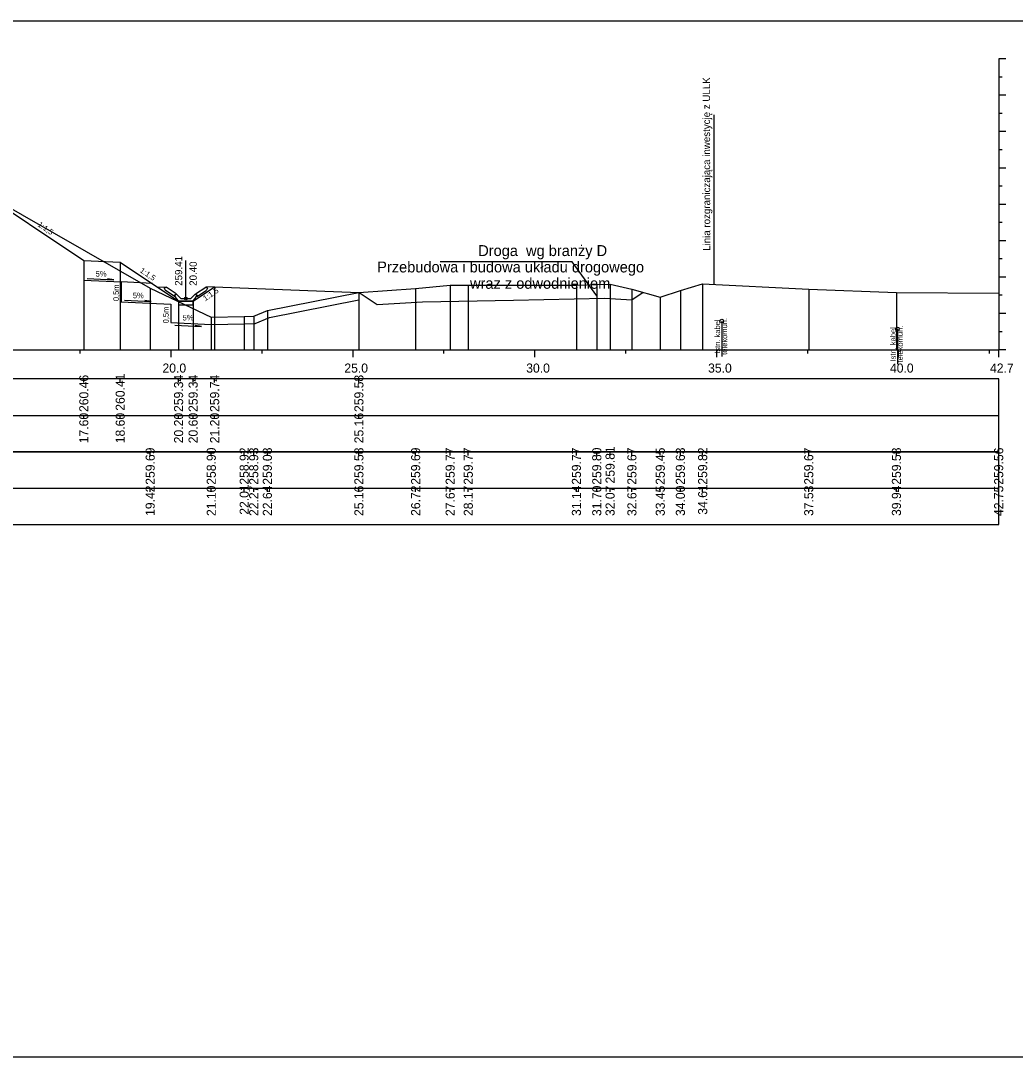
# Model space of a CAD drawing. Extents: x 6516023 to 6560129, y 5513077 to 5529206.
# Drawn here: x 6519798.58 to 6519825.92, y 5514551.66 to 5514580.16 of the extents above; entities that cross this region are included whole.
import ezdxf

# ---------------------------------------------------------------- set-up
doc = ezdxf.new("R2010")
doc.units = 0
for name, color, linetype in [('IR_default', 7, 'Continuous'), ('TOR_PRZEK_P-inne branze', 7, 'Continuous'), ('TOR_PRZEK_P-kable', 7, 'Continuous'), ('TOR_PRZEK_P-odwodnienie', 7, 'Continuous'), ('TOR_PRZEK_P-opisy', 7, 'Continuous'), ('TOR_PRZEK_P-schodkowanie+wymiana', 7, 'Continuous'), ('TOR_PRZEK_P-tabelka istniejace', 7, 'Continuous'), ('TOR_PRZEK_P-tabelka projektowane', 7, 'Continuous'), ('TOR_PRZEK_P-teren istniejacy', 7, 'Continuous'), ('TOR_PRZEK_P-uklad odniesienia', 7, 'Continuous'), ('TOR_PRZEK_P-warstwa ochronna II', 7, 'Continuous'), ('TOR_PS_T-granica PKP-projektowana', 7, 'Continuous'), ('TOR_PS_T-skarpy projektowane', 7, 'Continuous'), ('TOR_RAMKI-ramka+tabelka 1', 7, 'Continuous')]:
    doc.layers.add(name, color=color, linetype=linetype)

msp = doc.modelspace()

# ---------------------------------------------------------------- linework, layer by layer
at = {"layer": 'IR_default'}
msp.add_lwpolyline([(6519797.905, 5514575.172), (6519799.806, 5514573.905), (6519800.312, 5514573.568), (6519801.107, 5514573.528), (6519801.312, 5514573.518), (6519802.587, 5514572.667), (6519802.917, 5514572.448), (6519803.235, 5514572.448), (6519803.317, 5514572.448), (6519803.782, 5514572.758), (6519803.902, 5514572.838), (6519803.908, 5514572.842)], dxfattribs=at)
at = {"layer": 'TOR_PRZEK_P-inne branze'}
for p, q in [((6519813.734, 5514573.525), (6519810.11, 5514573.525)), ((6519814.411, 5514572.591), (6519813.734, 5514573.525))]:
    msp.add_line(p, q, dxfattribs=at)
msp.add_lwpolyline([(6519807.879, 5514572.683), (6519808.375, 5514572.352), (6519809.625, 5514572.427), (6519812.125, 5514572.477), (6519814.625, 5514572.527), (6519815.375, 5514572.482), (6519815.687, 5514572.689)], dxfattribs=at)
at = {"layer": 'TOR_PRZEK_P-kable'}
for p, q in [((6519817.85, 5514571.897), (6519817.85, 5514570.923)), ((6519822.678, 5514571.683), (6519822.678, 5514570.71))]:
    msp.add_line(p, q, dxfattribs=at)
for centre in [(6519817.85, 5514571.897), (6519822.678, 5514571.683)]:
    msp.add_circle(centre, 0.05, dxfattribs=at)
at = {"layer": 'TOR_PRZEK_P-odwodnienie'}
for p, q in [((6519803.117, 5514572.518), (6519803.117, 5514573.562)), ((6519802.808, 5514572.577), (6519802.546, 5514572.751)), ((6519802.852, 5514572.643), (6519802.572, 5514572.83)), ((6519803.381, 5514572.643), (6519803.662, 5514572.83)), ((6519803.426, 5514572.577), (6519803.687, 5514572.751)), ((6519802.819, 5514572.594), (6519802.808, 5514572.577)), ((6519802.809, 5514572.613), (6519802.857, 5514572.637)), ((6519802.852, 5514572.643), (6519802.844, 5514572.631)), ((6519802.977, 5514572.518), (6519802.857, 5514572.637)), ((6519802.927, 5514572.448), (6519803.307, 5514572.448)), ((6519802.977, 5514572.518), (6519803.257, 5514572.518)), ((6519803.257, 5514572.518), (6519803.377, 5514572.637)), ((6519803.377, 5514572.637), (6519803.424, 5514572.613)), ((6519803.381, 5514572.643), (6519803.39, 5514572.631)), ((6519803.415, 5514572.594), (6519803.426, 5514572.577))]:
    msp.add_line(p, q, dxfattribs=at)
for points in [[(6519800.312, 5514573.568), (6519800.311, 5514573.568), (6519800.312, 5514573.568), (6519800.311, 5514573.567), (6519800.312, 5514573.568), (6519800.312, 5514573.567), (6519800.312, 5514573.568), (6519800.312, 5514573.568)], [(6519802.325, 5514572.842), (6519802.572, 5514572.83)], [(6519802.521, 5514572.804), (6519802.572, 5514572.83)], [(6519802.521, 5514572.804), (6519802.546, 5514572.751)], [(6519803.908, 5514572.842), (6519803.662, 5514572.83)], [(6519803.712, 5514572.804), (6519803.662, 5514572.83)], [(6519803.712, 5514572.804), (6519803.687, 5514572.751)], [(6519802.844, 5514572.631), (6519802.809, 5514572.612)], [(6519802.857, 5514572.518), (6519802.809, 5514572.613)], [(6519802.809, 5514572.612), (6519802.819, 5514572.594)], [(6519802.927, 5514572.448), (6519802.857, 5514572.518)], [(6519803.317, 5514572.448), (6519802.917, 5514572.448), (6519802.917, 5514572.348), (6519803.317, 5514572.348), (6519803.317, 5514572.448)], [(6519803.307, 5514572.448), (6519803.377, 5514572.518)], [(6519803.377, 5514572.518), (6519803.424, 5514572.613)], [(6519803.39, 5514572.631), (6519803.425, 5514572.612)], [(6519803.425, 5514572.612), (6519803.415, 5514572.594)], [(6519803.262, 5514572.43), (6519803.262, 5514572.431), (6519803.262, 5514572.43), (6519803.262, 5514572.43), (6519803.262, 5514572.43), (6519803.263, 5514572.43), (6519803.262, 5514572.43), (6519803.263, 5514572.431)], [(6519803.662, 5514572.43), (6519803.662, 5514572.431), (6519803.662, 5514572.43), (6519803.662, 5514572.43), (6519803.662, 5514572.43), (6519803.663, 5514572.43), (6519803.662, 5514572.43), (6519803.663, 5514572.431)]]:
    msp.add_lwpolyline(points, dxfattribs=at)
msp.add_circle((6519803.117, 5514572.518), 0.035, dxfattribs=at)
at = {"layer": 'TOR_PRZEK_P-schodkowanie+wymiana'}
for p, q in [((6519800.312, 5514573.568), (6519800.312, 5514573.025)), ((6519800.312, 5514573.025), (6519801.335, 5514572.974)), ((6519801.335, 5514572.974), (6519801.335, 5514572.431)), ((6519802.202, 5514572.928), (6519801.335, 5514572.974)), ((6519801.335, 5514572.431), (6519802.703, 5514572.362)), ((6519802.703, 5514572.362), (6519802.703, 5514571.86)), ((6519802.703, 5514571.86), (6519803.816, 5514571.804))]:
    msp.add_line(p, q, dxfattribs=at)
msp.add_lwpolyline([(6519803.816, 5514571.804), (6519804.727, 5514571.823), (6519805.027, 5514571.833), (6519805.416, 5514571.996), (6519807.874, 5514572.479)], dxfattribs=at)
at = {"layer": 'TOR_PRZEK_P-tabelka istniejace'}
for p, q in [((6519802.136, 5514568.206), (6519802.136, 5514568.306)), ((6519803.816, 5514568.206), (6519803.816, 5514568.306)), ((6519804.721, 5514568.206), (6519804.721, 5514568.306)), ((6519804.983, 5514568.206), (6519804.983, 5514568.306)), ((6519805.358, 5514568.206), (6519805.358, 5514568.306)), ((6519807.874, 5514568.206), (6519807.874, 5514568.306)), ((6519809.434, 5514568.206), (6519809.434, 5514568.306)), ((6519810.383, 5514568.206), (6519810.383, 5514568.306)), ((6519810.881, 5514568.206), (6519810.881, 5514568.306)), ((6519813.854, 5514568.206), (6519813.854, 5514568.306)), ((6519814.414, 5514568.206), (6519814.414, 5514568.306)), ((6519814.78, 5514568.206), (6519814.78, 5514568.306)), ((6519815.379, 5514568.206), (6519815.379, 5514568.306)), ((6519816.159, 5514568.206), (6519816.159, 5514568.306)), ((6519816.712, 5514568.206), (6519816.712, 5514568.306)), ((6519817.325, 5514568.206), (6519817.325, 5514568.306)), ((6519820.241, 5514568.206), (6519820.241, 5514568.306)), ((6519822.652, 5514568.206), (6519822.652, 5514568.306)), ((6519825.463, 5514568.206), (6519825.463, 5514568.306)), ((6519731.663, 5514567.306), (6519825.463, 5514567.306)), ((6519802.136, 5514567.206), (6519802.136, 5514567.306)), ((6519803.816, 5514567.206), (6519803.816, 5514567.306)), ((6519804.721, 5514567.206), (6519804.721, 5514567.306)), ((6519804.983, 5514567.206), (6519804.983, 5514567.306)), ((6519805.358, 5514567.206), (6519805.358, 5514567.306)), ((6519807.874, 5514567.206), (6519807.874, 5514567.306)), ((6519809.434, 5514567.206), (6519809.434, 5514567.306)), ((6519810.383, 5514567.206), (6519810.383, 5514567.306)), ((6519810.881, 5514567.206), (6519810.881, 5514567.306)), ((6519813.854, 5514567.206), (6519813.854, 5514567.306)), ((6519814.414, 5514567.206), (6519814.414, 5514567.306)), ((6519814.78, 5514567.206), (6519814.78, 5514567.306)), ((6519815.379, 5514567.206), (6519815.379, 5514567.306)), ((6519816.159, 5514567.206), (6519816.159, 5514567.306)), ((6519816.712, 5514567.206), (6519816.712, 5514567.306)), ((6519817.325, 5514567.206), (6519817.325, 5514567.306)), ((6519820.241, 5514567.206), (6519820.241, 5514567.306)), ((6519822.652, 5514567.206), (6519822.652, 5514567.306)), ((6519825.463, 5514567.206), (6519825.463, 5514567.306))]:
    msp.add_line(p, q, dxfattribs=at)
for points in [[(6519802.136, 5514572.801), (6519802.136, 5514571.306), (6519802.136, 5514571.176), (6519802.136, 5514571.106)], [(6519809.434, 5514572.791), (6519809.434, 5514571.306), (6519809.434, 5514571.176), (6519809.434, 5514571.106)], [(6519810.383, 5514572.881), (6519810.383, 5514571.306), (6519810.383, 5514571.176), (6519810.383, 5514571.106)], [(6519810.881, 5514572.881), (6519810.881, 5514571.306), (6519810.881, 5514571.176), (6519810.881, 5514571.106)], [(6519813.854, 5514572.881), (6519813.854, 5514571.306), (6519813.854, 5514571.176), (6519813.854, 5514571.106)], [(6519814.414, 5514572.903), (6519814.414, 5514571.306), (6519814.414, 5514571.176), (6519814.414, 5514571.106)], [(6519814.78, 5514572.913), (6519814.78, 5514571.306), (6519814.78, 5514571.176), (6519814.78, 5514571.106)], [(6519815.379, 5514572.775), (6519815.379, 5514571.306), (6519815.379, 5514571.176), (6519815.379, 5514571.106)], [(6519816.712, 5514572.738), (6519816.712, 5514571.306), (6519816.712, 5514571.176), (6519816.712, 5514571.106)], [(6519817.325, 5514572.925), (6519817.325, 5514571.306), (6519817.325, 5514571.176), (6519817.325, 5514571.106)], [(6519820.241, 5514572.771), (6519820.241, 5514571.306), (6519820.241, 5514571.176), (6519820.241, 5514571.106)], [(6519807.874, 5514572.683), (6519807.874, 5514571.306), (6519807.874, 5514571.176), (6519807.874, 5514571.106)], [(6519816.159, 5514572.557), (6519816.159, 5514571.306), (6519816.159, 5514571.176), (6519816.159, 5514571.106)], [(6519822.652, 5514572.684), (6519822.652, 5514571.306), (6519822.652, 5514571.176), (6519822.652, 5514571.106)], [(6519825.463, 5514572.669), (6519825.463, 5514571.306), (6519825.463, 5514571.176), (6519825.463, 5514571.106)], [(6519805.358, 5514572.188), (6519805.358, 5514571.306), (6519805.358, 5514571.176), (6519805.358, 5514571.106)], [(6519803.816, 5514572.004), (6519803.816, 5514571.306), (6519803.816, 5514571.176), (6519803.816, 5514571.106)], [(6519804.721, 5514572.023), (6519804.721, 5514571.306), (6519804.721, 5514571.176), (6519804.721, 5514571.106)], [(6519804.983, 5514572.032), (6519804.983, 5514571.306), (6519804.983, 5514571.176), (6519804.983, 5514571.106)]]:
    msp.add_lwpolyline(points, dxfattribs=at)
msp.add_lwpolyline([(6519731.663, 5514568.306), (6519731.663, 5514566.306), (6519825.463, 5514566.306), (6519825.463, 5514568.306)], close=True, dxfattribs=at)
at = {"layer": 'TOR_PRZEK_P-tabelka projektowane'}
for p, q in [((6519800.312, 5514570.206), (6519800.312, 5514570.306)), ((6519801.312, 5514570.206), (6519801.312, 5514570.306)), ((6519802.917, 5514570.206), (6519802.917, 5514570.306)), ((6519803.317, 5514570.206), (6519803.317, 5514570.306)), ((6519803.908, 5514570.206), (6519803.908, 5514570.306)), ((6519807.874, 5514570.206), (6519807.874, 5514570.306)), ((6519731.663, 5514569.306), (6519825.463, 5514569.306)), ((6519800.312, 5514569.206), (6519800.312, 5514569.306)), ((6519801.312, 5514569.206), (6519801.312, 5514569.306)), ((6519802.917, 5514569.206), (6519802.917, 5514569.306)), ((6519803.317, 5514569.206), (6519803.317, 5514569.306)), ((6519803.908, 5514569.206), (6519803.908, 5514569.306)), ((6519807.874, 5514569.206), (6519807.874, 5514569.306))]:
    msp.add_line(p, q, dxfattribs=at)
for points in [[(6519800.312, 5514573.568), (6519800.312, 5514571.306), (6519800.312, 5514571.176), (6519800.312, 5514571.106)], [(6519801.312, 5514573.518), (6519801.312, 5514571.306), (6519801.312, 5514571.176), (6519801.312, 5514571.106)], [(6519803.908, 5514572.842), (6519803.908, 5514571.306), (6519803.908, 5514571.176), (6519803.908, 5514571.106)], [(6519802.917, 5514572.448), (6519802.917, 5514571.306), (6519802.917, 5514571.176), (6519802.917, 5514571.106)], [(6519803.317, 5514572.448), (6519803.317, 5514571.306), (6519803.317, 5514571.176), (6519803.317, 5514571.106)], [(6519807.874, 5514572.683), (6519807.874, 5514571.306), (6519807.874, 5514571.176), (6519807.874, 5514571.106)]]:
    msp.add_lwpolyline(points, dxfattribs=at)
msp.add_lwpolyline([(6519731.663, 5514570.306), (6519731.663, 5514568.306), (6519825.463, 5514568.306), (6519825.463, 5514570.306)], close=True, dxfattribs=at)
at = {"layer": 'TOR_PRZEK_P-teren istniejacy'}
msp.add_lwpolyline([(6519797.732, 5514575.325), (6519802.136, 5514572.801), (6519803.816, 5514572.004), (6519804.721, 5514572.023), (6519804.983, 5514572.032), (6519805.358, 5514572.188), (6519807.874, 5514572.683), (6519809.434, 5514572.791), (6519810.383, 5514572.881), (6519810.881, 5514572.881), (6519813.854, 5514572.881), (6519814.414, 5514572.903), (6519814.78, 5514572.913), (6519815.379, 5514572.775), (6519816.159, 5514572.557), (6519816.712, 5514572.738), (6519817.325, 5514572.925), (6519820.241, 5514572.771), (6519822.652, 5514572.684), (6519825.463, 5514572.669)], dxfattribs=at)
at = {"layer": 'TOR_PRZEK_P-uklad odniesienia'}
for p, q in [((6519825.463, 5514579.106), (6519825.463, 5514571.106)), ((6519825.663, 5514579.106), (6519825.463, 5514579.106)), ((6519825.563, 5514578.606), (6519825.463, 5514578.606)), ((6519825.663, 5514578.106), (6519825.463, 5514578.106)), ((6519825.563, 5514577.606), (6519825.463, 5514577.606)), ((6519825.663, 5514577.106), (6519825.463, 5514577.106)), ((6519825.563, 5514576.606), (6519825.463, 5514576.606)), ((6519825.663, 5514576.106), (6519825.463, 5514576.106)), ((6519825.563, 5514575.606), (6519825.463, 5514575.606)), ((6519825.663, 5514575.106), (6519825.463, 5514575.106)), ((6519825.563, 5514574.606), (6519825.463, 5514574.606)), ((6519825.663, 5514574.106), (6519825.463, 5514574.106)), ((6519825.563, 5514573.606), (6519825.463, 5514573.606)), ((6519825.663, 5514573.106), (6519825.463, 5514573.106)), ((6519825.563, 5514572.606), (6519825.463, 5514572.606)), ((6519825.663, 5514572.106), (6519825.463, 5514572.106)), ((6519825.563, 5514571.606), (6519825.463, 5514571.606)), ((6519735.463, 5514571.106), (6519825.463, 5514571.106)), ((6519800.213, 5514571.006), (6519800.213, 5514571.106)), ((6519802.713, 5514570.906), (6519802.713, 5514571.106)), ((6519805.213, 5514571.006), (6519805.213, 5514571.106)), ((6519807.713, 5514570.906), (6519807.713, 5514571.106)), ((6519810.213, 5514571.006), (6519810.213, 5514571.106)), ((6519812.713, 5514570.906), (6519812.713, 5514571.106)), ((6519815.213, 5514571.006), (6519815.213, 5514571.106)), ((6519817.713, 5514570.906), (6519817.713, 5514571.106)), ((6519820.213, 5514571.006), (6519820.213, 5514571.106)), ((6519822.713, 5514570.906), (6519822.713, 5514571.106)), ((6519825.213, 5514571.006), (6519825.213, 5514571.106)), ((6519825.463, 5514570.906), (6519825.463, 5514571.106)), ((6519825.663, 5514571.106), (6519825.463, 5514571.106))]:
    msp.add_line(p, q, dxfattribs=at)
at = {"layer": 'TOR_PRZEK_P-warstwa ochronna II'}
msp.add_lwpolyline([(6519797.291, 5514575.582), (6519800.312, 5514573.568), (6519801.312, 5514573.518), (6519802.917, 5514572.448), (6519803.317, 5514572.448), (6519803.908, 5514572.842), (6519807.874, 5514572.683), (6519807.874, 5514572.683)], dxfattribs=at)
at = {"layer": 'TOR_PS_T-granica PKP-projektowana'}
msp.add_line((6519817.642, 5514572.908), (6519817.642, 5514577.565), dxfattribs=at)
at = {"layer": 'TOR_PS_T-skarpy projektowane'}
for points in [[(6519800.405, 5514573.069), (6519801.14, 5514573.03), (6519800.967, 5514573.06)], [(6519801.428, 5514572.475), (6519802.163, 5514572.435), (6519801.99, 5514572.466)], [(6519802.814, 5514571.789), (6519803.549, 5514571.75), (6519803.376, 5514571.78)]]:
    msp.add_lwpolyline(points, dxfattribs=at)
at = {"layer": 'TOR_RAMKI-ramka+tabelka 1'}
msp.add_lwpolyline([(6519632.013, 5514580.156), (6519879.513, 5514580.156), (6519879.513, 5514551.656), (6519632.013, 5514551.656)], close=True, dxfattribs=at)

# ---------------------------------------------------------------- texts
at = {"layer": 'TOR_PRZEK_P-inne branze'}
for s, p in [('Droga  wg branży D', (6519811.154, 5514573.686)), ('Przebudowa i budowa układu drogowego', (6519808.377, 5514573.236)), ('wraz z odwodnieniem ', (6519810.929, 5514572.786))]:
    msp.add_text(s, height=0.3, dxfattribs=at).set_placement(p)
at = {"layer": 'TOR_PRZEK_P-kable'}
for s, height, p in [('Istn. kabel', 0.14999, (6519817.805, 5514570.999)), ('telekomun.', 0.15, (6519817.999, 5514570.971)), ('Istn. kabel', 0.14999, (6519822.633, 5514570.786)), ('telekomun.', 0.15, (6519822.827, 5514570.758))]:
    msp.add_text(s, height=height, rotation=90.0511, dxfattribs=at).set_placement(p)
at = {"layer": 'TOR_PRZEK_P-odwodnienie'}
for s, p in [('259.41', (6519803.017, 5514572.868)), ('20.40', (6519803.417, 5514572.868))]:
    msp.add_text(s, height=0.2, rotation=90, dxfattribs=at).set_placement(p)
at = {"layer": 'TOR_PRZEK_P-opisy'}
for rotation, p in [(325.9299, (6519799.031, 5514574.515)), (325.9299, (6519801.839, 5514573.255)), (34.0701, (6519803.652, 5514572.443))]:
    msp.add_text('1:1,5', height=0.15, rotation=rotation, dxfattribs=at).set_placement(p)
at = {"layer": 'TOR_PRZEK_P-schodkowanie+wymiana'}
for p in [(6519801.277, 5514572.446), (6519802.645, 5514571.835)]:
    msp.add_text('0,5m', height=0.1545, rotation=90, dxfattribs=at).set_placement(p)
at = {"layer": 'TOR_PRZEK_P-tabelka istniejace'}
for s, p in [('259.69', (6519802.261, 5514567.398)), ('258.90', (6519803.941, 5514567.398)), ('258.92', (6519804.846, 5514567.4)), ('258.93', (6519805.108, 5514567.398)), ('259.08', (6519805.483, 5514567.398)), ('259.58', (6519807.999, 5514567.398)), ('259.69', (6519809.559, 5514567.398)), ('259.77', (6519810.508, 5514567.398)), ('259.77', (6519811.006, 5514567.398)), ('259.77', (6519813.979, 5514567.398)), ('259.80', (6519814.539, 5514567.398)), ('259.81', (6519814.905, 5514567.433)), ('259.67', (6519815.504, 5514567.398)), ('259.45', (6519816.284, 5514567.397)), ('259.63', (6519816.837, 5514567.398)), ('259.82', (6519817.45, 5514567.4)), ('259.67', (6519820.366, 5514567.398)), ('259.58', (6519822.777, 5514567.398)), ('259.56', (6519825.588, 5514567.398)), ('19.42', (6519802.261, 5514566.54)), ('21.10', (6519803.941, 5514566.538)), ('22.01', (6519804.846, 5514566.573)), ('22.27', (6519805.108, 5514566.538)), ('22.64', (6519805.483, 5514566.539)), ('25.16', (6519807.999, 5514566.538)), ('26.72', (6519809.559, 5514566.54)), ('27.67', (6519810.508, 5514566.538)), ('28.17', (6519811.006, 5514566.538)), ('31.14', (6519813.979, 5514566.539)), ('31.70', (6519814.539, 5514566.538)), ('32.07', (6519814.905, 5514566.538)), ('32.67', (6519815.504, 5514566.538)), ('33.45', (6519816.284, 5514566.537)), ('34.00', (6519816.837, 5514566.538)), ('34.61', (6519817.45, 5514566.573)), ('37.53', (6519820.366, 5514566.538)), ('39.94', (6519822.777, 5514566.539)), ('42.75', (6519825.588, 5514566.537))]:
    msp.add_text(s, height=0.25, rotation=90, dxfattribs=at).set_placement(p)
at = {"layer": 'TOR_PRZEK_P-tabelka projektowane'}
for s, p in [('260.46', (6519800.437, 5514569.398)), ('260.41', (6519801.437, 5514569.433)), ('259.34', (6519803.042, 5514569.399)), ('259.34', (6519803.442, 5514569.399)), ('259.74', (6519804.033, 5514569.399)), ('259.58', (6519807.999, 5514569.398)), ('17.60', (6519800.437, 5514568.538)), ('18.60', (6519801.437, 5514568.538)), ('20.20', (6519803.042, 5514568.538)), ('20.60', (6519803.442, 5514568.538)), ('21.20', (6519804.033, 5514568.538)), ('25.16', (6519807.999, 5514568.538))]:
    msp.add_text(s, height=0.25, rotation=90, dxfattribs=at).set_placement(p)
at = {"layer": 'TOR_PRZEK_P-uklad odniesienia'}
for s, p in [('20.0', (6519802.474, 5514570.481)), ('25.0', (6519807.474, 5514570.481)), ('30.0', (6519812.474, 5514570.481)), ('35.0', (6519817.474, 5514570.481)), ('40.0', (6519822.474, 5514570.481)), ('42.7', (6519825.224, 5514570.481))]:
    msp.add_text(s, height=0.25, dxfattribs=at).set_placement(p)
at = {"layer": 'TOR_PS_T-granica PKP-projektowana'}
msp.add_text('Linia rozgraniczająca inwestycję z ULLK', height=0.2, rotation=90.0511, dxfattribs=at).set_placement((6519817.532, 5514573.829))
at = {"layer": 'TOR_PS_T-skarpy projektowane'}
for p in [(6519800.637, 5514573.121), (6519801.66, 5514572.526), (6519803.028, 5514571.915)]:
    msp.add_text('5%', height=0.1545, dxfattribs=at).set_placement(p)

doc.saveas('drawing.dxf')
